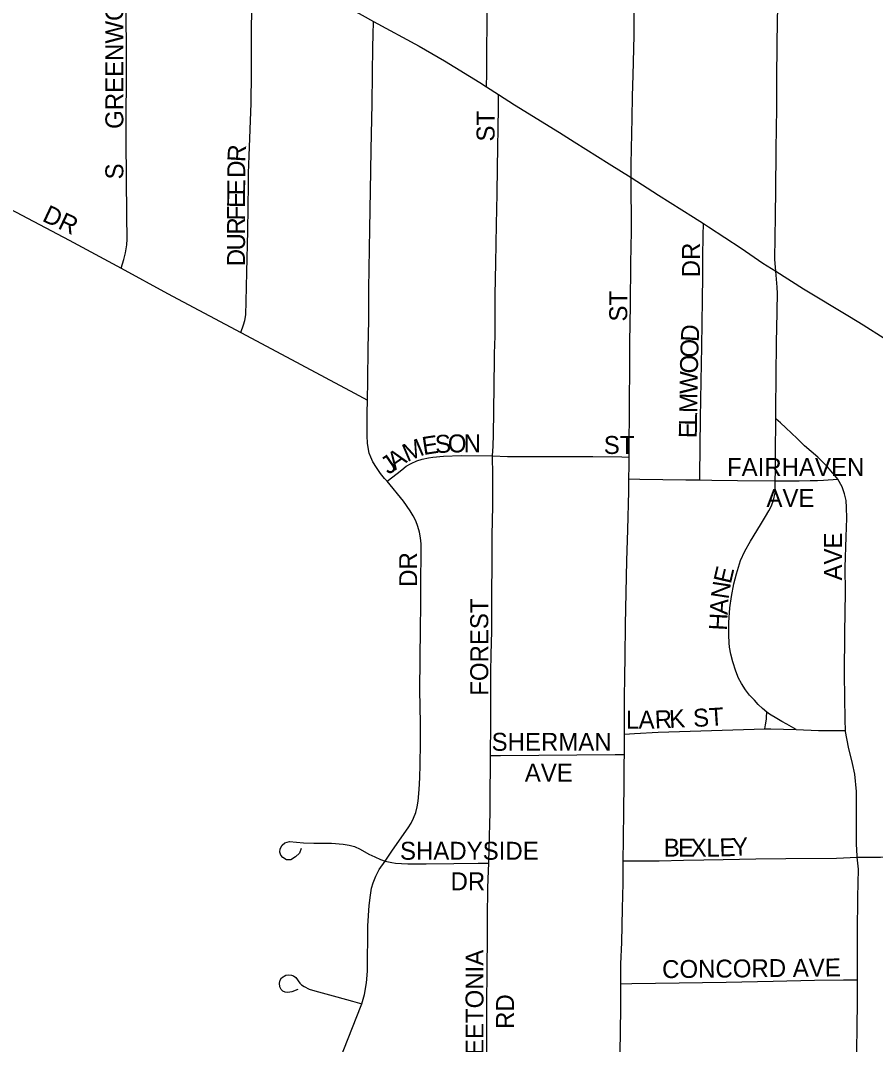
# Model space of a CAD drawing. Extents: x 1584893 to 1934202, y 663575 to 1091909.
# Drawn here: x 1795986 to 1798368, y 939146 to 942000 of the extents above; entities that cross this region are included whole.
import ezdxf

# ---------------------------------------------------------------- set-up
doc = ezdxf.new("R2010")
doc.units = 0
for name, color, linetype in [('GM_X_City_Street', 7, 'Continuous'), ('GM_X_City_Street_Text', 7, 'Continuous'), ('GM_X_State_Route', 7, 'Continuous')]:
    doc.layers.add(name, color=color, linetype=linetype)

msp = doc.modelspace()

# ---------------------------------------------------------------- linework, layer by layer
at = {"layer": 'GM_X_City_Street'}
for points in [[(1797284.4, 941814.7), (1797284.8, 941852.7), (1797285.4, 941926.6), (1797285.9, 941982.1), (1797286.6, 942062), (1797287.4, 942149.7), (1797288.1, 942233.9), (1797288.8, 942311.2), (1797289.4, 942366.8), (1797290.1, 942450.1)], [(1797686.9, 941562), (1797687.5, 941599.2), (1797689.6, 941727.6), (1797691.1, 941789.3), (1797692.5, 941847.4), (1797693.4, 941883.8), (1797695.2, 941959.4), (1797696, 942040.1), (1797696.7, 942100.1), (1797697.3, 942154.6), (1797697.3, 942206), (1797697.3, 942291.1), (1797697.3, 942342.3), (1797698, 942414.4), (1797698.3, 942448.8)], [(1798090, 941301.1), (1798087.7, 941334.4), (1798087.4, 941340.9), (1798087.3, 941347.1), (1798088.2, 941384.5), (1798089.2, 941466.2), (1798089.8, 941519.1), (1798090.3, 941565.1), (1798090.7, 941598.1), (1798091.3, 941646.7), (1798091.8, 941693.6), (1798092.6, 941760.1), (1798093.3, 941830.8), (1798094.3, 941939.4), (1798095.3, 942042.7), (1798096.6, 942170.3), (1798097.4, 942260.6), (1798098.4, 942364.1), (1798099.2, 942445.8)], [(1796266.6, 941309.6), (1796274.1, 941333.8), (1796278.7, 941352.4), (1796282.1, 941374.9), (1796283.4, 941391), (1796282.1, 941456.2), (1796281, 941665.9), (1796281.8, 941902.2), (1796280.7, 942032), (1796283.6, 942152.4), (1796283.2, 942198.2), (1796282.2, 942319.3), (1796281.7, 942368.9)], [(1796600, 941130.6), (1796607, 941152), (1796610.8, 941164.2), (1796613.6, 941180), (1796615.3, 941216.7), (1796617, 941298.9), (1796619.9, 941414.1), (1796621.8, 941543.9), (1796621.5, 941574.8), (1796623, 941622.4), (1796629.1, 941769.5), (1796629.9, 941852), (1796630, 941981.7), (1796631.5, 942061.2), (1796633.3, 942127.6), (1796634.7, 942178.6)], [(1796952.5, 940942.2), (1796953.5, 940995.8), (1796954.3, 941087.3), (1796956.1, 941163.9), (1796956.9, 941251.9), (1796959.5, 941419.1), (1796962.1, 941580.2), (1796962.9, 941640.3), (1796965.5, 941767.5), (1796966.4, 941851.1), (1796968.1, 941925.2), (1796968.9, 941960), (1796969.9, 941997.4)], [(1797301.2, 940786.6), (1797303.2, 940814.1), (1797303.5, 940846.2), (1797304.6, 940910.2), (1797307, 941055.8), (1797307, 941072), (1797308.1, 941120.6), (1797308.8, 941235.4), (1797310.5, 941323.4), (1797311.9, 941431.1), (1797314, 941516.8), (1797314.8, 941589.9), (1797317.4, 941755.4), (1797318, 941793.4)], [(1797681.3, 940783.5), (1797682.2, 940943.1), (1797683.2, 941026.2), (1797683.1, 941103.4), (1797685.1, 941206.4), (1797686, 941324.1), (1797688, 941413.2), (1797686.9, 941562)], [(1795956.9, 941475.5), (1796122.1, 941387.7), (1796266.6, 941309.6)], [(1797878.1, 940719.9), (1797878.2, 940731.3), (1797880.1, 940892.6), (1797881.1, 940943.1), (1797882.6, 940995.3), (1797884.4, 941091.5), (1797886, 941221.6), (1797886.8, 941287.6), (1797887, 941341), (1797887.9, 941400.4), (1797888.5, 941434)], [(1796266.6, 941309.6), (1796395.9, 941239.5), (1796600, 941130.6)], [(1798089.7, 940890.1), (1798089.9, 940915.5), (1798090.9, 941009.5), (1798091.9, 941102.5), (1798093.8, 941186.7), (1798094.5, 941244.4), (1798094.2, 941251.4), (1798093.9, 941256.5), (1798090, 941301.1)], [(1796600, 941130.6), (1796685.1, 941085.3), (1796916.2, 940961.6), (1796952.5, 940942.2)], [(1797007.2, 940716.1), (1797000.6, 940724), (1796989.4, 940738), (1796978, 940754.5), (1796967.5, 940770.2), (1796962.3, 940783.3), (1796957.9, 940794.6), (1796952.7, 940820.8), (1796951.8, 940843.4), (1796951.8, 940873), (1796951.8, 940906.1), (1796952.5, 940942.2)], [(1798088, 940717.5), (1798089, 940746.2), (1798089, 940793.7), (1798089.7, 940890.1)], [(1798262.6, 940721.9), (1798254.8, 940731.9), (1798233.3, 940756.7), (1798207.1, 940783.6), (1798169.9, 940814.9), (1798149.6, 940835.2), (1798118, 940865), (1798103, 940878.4), (1798089.7, 940890.1)], [(1797007.2, 940716.1), (1797035.8, 940738), (1797048.2, 940747.5), (1797060.6, 940757.8), (1797074.5, 940765.8), (1797090.3, 940772.7), (1797105.2, 940777.6), (1797123, 940781.6), (1797134.9, 940783.6), (1797164.6, 940785.6), (1797214.1, 940787.6), (1797301.2, 940786.6)], [(1797295.2, 939951.6), (1797295.2, 939971.6), (1797296, 940020.4), (1797296, 940075.3), (1797296.8, 940119.3), (1797296.5, 940185), (1797297.7, 940232.9), (1797298.7, 940298.4), (1797299.4, 940400.2), (1797300.2, 940488.7), (1797300.1, 940569.9), (1797301, 940602.4), (1797302, 940651), (1797301.9, 940732.6), (1797301.2, 940786.6)], [(1797301.2, 940786.6), (1797342.7, 940784.6), (1797418, 940784.7), (1797477.3, 940784.7), (1797523.8, 940784.7), (1797580.3, 940784.7), (1797661.4, 940783.7), (1797681.3, 940783.5)], [(1797680.7, 940722.6), (1797681.2, 940760), (1797681.3, 940783.5)], [(1797001.7, 939657.1), (1797022.6, 939687.6), (1797066.2, 939750.3), (1797074.2, 939762.8), (1797081.3, 939777.6), (1797087, 939793), (1797091.2, 939808.8), (1797094.1, 939824.9), (1797097.1, 939857.4), (1797098.7, 939889.8), (1797099.2, 939926.3), (1797100.1, 939986.4), (1797100.1, 940042.1), (1797098.3, 940133.6), (1797099.2, 940219.8), (1797100, 940306.9), (1797101.7, 940369.6), (1797101.7, 940444.5), (1797102.6, 940507.2), (1797102.7, 940542), (1797100.6, 940558.2), (1797097.2, 940574.2), (1797092.6, 940589.9), (1797087, 940605.3), (1797080, 940619.9), (1797071.8, 940633.9), (1797052.8, 940660.7), (1797007.2, 940716.1)], [(1797669, 940111.6), (1797669.5, 940173.1), (1797670.5, 940225.5), (1797671.4, 940316.6), (1797675.3, 940494.7), (1797678.3, 940580.8), (1797680.3, 940688.7), (1797680.7, 940722.6)], [(1797680.7, 940722.6), (1797711.3, 940722.1), (1797775.8, 940720.9), (1797839.6, 940720.4), (1797878.1, 940719.9)], [(1797878.1, 940719.9), (1797911.9, 940719.4), (1797983.4, 940718.1), (1798088, 940717.5)], [(1798065.4, 940072.7), (1798053.1, 940082.6), (1798041.4, 940093.7), (1798030.3, 940105.9), (1798016.9, 940119.7), (1798006, 940134.5), (1797994.1, 940152.4), (1797986.2, 940167.2), (1797978.3, 940187), (1797970.4, 940212.7), (1797964.4, 940234.5), (1797961.4, 940253.3), (1797960.4, 940266.2), (1797959.5, 940286.9), (1797959.5, 940322.6), (1797962.4, 940363.1), (1797966.4, 940394.8), (1797973.3, 940430.5), (1797980.2, 940458.2), (1797992.1, 940494.8), (1798003.9, 940521.5), (1798019.8, 940549.2), (1798047.5, 940594.8), (1798061.3, 940617.5), (1798070.2, 940633.4), (1798078.1, 940647.2), (1798084.1, 940663.1), (1798088, 940683.8), (1798088, 940697.7), (1798088, 940717.5)], [(1798088, 940717.5), (1798129.6, 940717.5), (1798155.3, 940717.5), (1798186, 940718.5), (1798205.8, 940718.5), (1798222.6, 940719.5), (1798262.6, 940721.9)], [(1798284.3, 940021.3), (1798283.1, 940051.1), (1798281.8, 940177.8), (1798282.4, 940293.5), (1798283.8, 940407.3), (1798283, 940475.8), (1798285.6, 940560.8), (1798287.5, 940613), (1798286.9, 940643.1), (1798285.6, 940662.7), (1798281.6, 940681), (1798274.5, 940700.6), (1798262.6, 940721.9)], [(1797668.6, 940011.5), (1797668.5, 940056.3), (1797669, 940111.6)], [(1798059.3, 940025.7), (1798061.3, 940037.6), (1798064, 940053.3), (1798064.4, 940058.3), (1798065.4, 940072.7)], [(1798146.9, 940023.8), (1798120.8, 940038.9), (1798106.8, 940047), (1798092.5, 940055.2), (1798072.9, 940067.1), (1798065.4, 940072.7)], [(1798059.3, 940025.7), (1798075.9, 940026.2), (1798146.9, 940023.8)], [(1797668.2, 939954.7), (1797668.6, 939969.2), (1797668.6, 940008.7), (1797668.6, 940011.5)], [(1797668.6, 940011.5), (1797696.3, 940013.1), (1797762.6, 940016.9), (1798059.3, 940025.7)], [(1798146.9, 940023.8), (1798209.2, 940021.7), (1798258.9, 940021.4), (1798284.3, 940021.3)], [(1798316.8, 939668.3), (1798316.6, 939671.8), (1798314.5, 939704.5), (1798314.6, 939802.7), (1798314.4, 939851.8), (1798309.9, 939899.5), (1798304, 939929.6), (1798292.9, 939974.6), (1798284.4, 940018.4), (1798284.3, 940021.3)], [(1797294.3, 939794.8), (1797294.3, 939815.7), (1797294.3, 939863.6), (1797295.2, 939908.9), (1797295.2, 939951.6)], [(1797295.2, 939951.6), (1797322.9, 939951.9), (1797642.7, 939954.6), (1797668.2, 939954.7)], [(1797664.8, 939658.4), (1797665.6, 939717.8), (1797666.6, 939799.9), (1797667.6, 939871.2), (1797667.6, 939929.6), (1797668.2, 939954.7)], [(1797291.2, 939651.8), (1797291.8, 939693.8), (1797292.6, 939728.6), (1797293.5, 939758.2), (1797294.3, 939794.8)], [(1796768.3, 939692.8), (1796763.1, 939679.7), (1796752.6, 939669.2), (1796739.6, 939661.4), (1796727.4, 939661.4), (1796716.9, 939667.5), (1796711.7, 939674.5), (1796708.2, 939682.3), (1796710, 939691.9), (1796715.2, 939702.3), (1796722.1, 939708.4), (1796735.2, 939711.9), (1796755.4, 939710.2), (1796774.4, 939708.5), (1796803.1, 939707.6), (1796824, 939707.6), (1796852.8, 939707.2), (1796885.2, 939704.9), (1796901.3, 939702.3), (1796917, 939698.3), (1796932, 939691.1), (1796956.4, 939677.1), (1796973, 939669.3), (1796988.7, 939662.3), (1797001.7, 939657.1)], [(1796936.6, 939259.7), (1796944.4, 939286.1), (1796949.9, 939318.3), (1796952.6, 939351), (1796953.9, 939476.8), (1796957.3, 939533.4), (1796960.8, 939563), (1796964.3, 939582.2), (1796968.7, 939597), (1796975.6, 939615.3), (1796985.2, 939634.5), (1797001.7, 939657.1)], [(1797001.7, 939657.1), (1797020.9, 939653.6), (1797030.5, 939651.9), (1797047.9, 939651), (1797065.3, 939650.2), (1797115.8, 939650.2), (1797193.5, 939650.8), (1797261.2, 939651.5), (1797291.2, 939651.8)], [(1797658.5, 939315.8), (1797658.8, 939371.3), (1797660.8, 939430.7), (1797662.8, 939525.2), (1797664.7, 939596), (1797664.8, 939658.4)], [(1797664.8, 939658.4), (1797680.2, 939658.2), (1797711.6, 939658.2), (1797765.6, 939658.2), (1797832.7, 939659.9), (1797889.4, 939660.8), (1797943.3, 939661.7), (1798034.7, 939663.4), (1798118.4, 939664.4), (1798259.4, 939666.1), (1798316.8, 939668.3)], [(1798316.8, 939668.3), (1798329.1, 939668.8), (1798381.4, 939668.8), (1798459.8, 939669.6), (1798552.1, 939673.2), (1798630.5, 939674.9), (1798658.6, 939674.9)], [(1798317.5, 939326.4), (1798318, 939360.3), (1798317.6, 939458.8), (1798318.5, 939557.1), (1798320.5, 939635.5), (1798316.8, 939668.3)], [(1797281.8, 938970.8), (1797284.1, 939069.3), (1797284.9, 939117.2), (1797284.9, 939175.5), (1797284.9, 939247.8), (1797285.7, 939362.8), (1797287.5, 939440.3), (1797287.4, 939496.9), (1797287.4, 939526.5), (1797288.3, 939556.2), (1797288.3, 939583.2), (1797290, 939630.2), (1797291.2, 939651.8)], [(1796758.4, 939299.3), (1796742.2, 939293.1), (1796731.2, 939291.3), (1796723.3, 939292.7), (1796717.1, 939295.5), (1796712, 939299.9), (1796708.5, 939307.5), (1796707.5, 939317.8), (1796709.6, 939325.7), (1796713.3, 939331.9), (1796725.4, 939339.9), (1796733.6, 939340.9), (1796740.9, 939339.9), (1796747, 939337.4), (1796753.2, 939333), (1796764, 939317.7), (1796768.7, 939313), (1796776.4, 939307.8), (1796790.7, 939301), (1796805.9, 939296), (1796867.7, 939279.2), (1796911.2, 939266.9), (1796936.6, 939259.7)], [(1797655.9, 938974.5), (1797655.9, 939000.2), (1797655.9, 939060.6), (1797657.6, 939184.9), (1797658, 939247.2), (1797658.5, 939315.8)], [(1797658.5, 939315.8), (1797689.2, 939316.4), (1797754.6, 939317.7), (1797951.5, 939320.3), (1798082.3, 939323.1), (1798197.5, 939325.5), (1798278.3, 939326.4), (1798317.5, 939326.4)], [(1798289.9, 938887.4), (1798299.7, 938915.4), (1798308.9, 938948.8), (1798312.1, 938969), (1798313.4, 938986), (1798313.1, 939032.4), (1798316.6, 939180.4), (1798317.7, 939278.4), (1798317.5, 939326.4)], [(1796818.3, 938975.3), (1796824.2, 938982), (1796832.9, 938995.1), (1796841.6, 939014.3), (1796875.2, 939102.3), (1796923.2, 939224.2), (1796935.2, 939254.8), (1796936.6, 939259.7)]]:
    msp.add_lwpolyline(points, dxfattribs=at)
at = {"layer": 'GM_X_State_Route'}
for points in [[(1795970.9, 942538.9), (1795986.3, 942530.6), (1796073, 942483.8), (1796245.3, 942388.5), (1796281.7, 942368.9), (1796389.7, 942311.2), (1796533.6, 942233.2), (1796610.6, 942191.6), (1796634.7, 942178.6), (1796909, 942030.5), (1796938.1, 942014.8), (1796969.9, 941997.4), (1797096.6, 941928.2), (1797167.7, 941887.6), (1797265.3, 941826.9), (1797284.4, 941814.7), (1797318, 941793.4), (1797362.3, 941765.3), (1797487.7, 941687.7), (1797528.9, 941661.6), (1797625.5, 941600.7), (1797686.9, 941562)], [(1797686.9, 941562), (1797763.8, 941512.9), (1797861.2, 941452), (1797888.5, 941434), (1797902.6, 941424.8), (1797993.6, 941365.2), (1798054.4, 941324.1), (1798090, 941301.1), (1798167.1, 941252), (1798295.8, 941175.1), (1798333.6, 941151.5), (1798392.1, 941114.8), (1798461.2, 941071.5)]]:
    msp.add_lwpolyline(points, dxfattribs=at)

# ---------------------------------------------------------------- texts
at = {"layer": 'GM_X_City_Street_Text'}
for s, rotation, p in [('GREENWOOD', 90, (1796272.7, 941697.9)), ('ST', 90, (1797306.7, 941662.7)), ('R', 86.3055, (1796612.1, 941604.6)), ('S', 90, (1796272.7, 941557.1)), ('D', 89.8551, (1796612.1, 941561.5)), ('E', 89.8542, (1796612, 941513.1)), ('E', 89.8361, (1796611.9, 941477.9)), ('DR', 334.8032, (1796044.1, 941442.4)), ('F', 89.8542, (1796611.8, 941442.7)), ('R', 89.8485, (1796611.7, 941403.1)), ('U', 89.8551, (1796611.6, 941359.1)), ('DR', 90, (1797878.7, 941284.3)), ('D', 89.847, (1796611.5, 941315.1)), ('ST', 90, (1797676.2, 941161.1)), ('D', 86.785, (1797875.1, 941103.5)), ('O', 88.2292, (1797873.8, 941059.9)), ('O', 89.0019, (1797873, 941016.1)), ('W', 88.9963, (1797872, 940958.9)), ('M', 88.9981, (1797871.1, 940906.1)), ('L', 89.0279, (1797870.5, 940870.9)), ('E', 88.9892, (1797869.8, 940835.7)), ('M', 23.1747, (1797063.4, 940769.1)), ('E', 8.6402, (1797108.7, 940789)), ('S', 3.3905, (1797142.3, 940794.1)), ('O', 0.4372, (1797176.7, 940796.2)), ('N', 0, (1797220.6, 940796.5)), ('ST', 0, (1797610.9, 940792.1)), ('A', 34.4421, (1797029.4, 940745.5)), ('J', 34.4297, (1797011.2, 940733)), ('FAIRHAVEN', 0, (1797954.1, 940730.5)), ('AVE', 0, (1798064.1, 940644.5)), ('AVE', 90, (1798274.7, 940439.5)), ('DR', 90, (1797091.1, 940421.9)), ('E', 76.7657, (1797964.6, 940428.1)), ('N', 81.2887, (1797958.2, 940385.6)), ('FOREST', 90, (1797289, 940118.3)), ('A', 86.8515, (1797955.9, 940342.9)), ('H', 86.8505, (1797953.4, 940299)), ('ST', 3.5746, (1797861.1, 940030.9)), ('L', 0.0546, (1797672.5, 940026.5)), ('A', 0.2854, (1797707.9, 940026.6)), ('R', 2.2854, (1797753.8, 940026.8)), ('K', 3.173, (1797794.2, 940028.4)), ('SHERMAN', 0, (1797298.5, 939964.9)), ('AVE', 0, (1797390.9, 939878.9)), ('SHADYSIDE', 0, (1797043.3, 939661.3)), ('B', 0.0243, (1797778.1, 939670.1)), ('E', 0.0273, (1797817.7, 939670.1)), ('X', 0.0219, (1797852.9, 939670.1)), ('L', 0.1849, (1797897, 939670.2)), ('E', 1.9242, (1797933.8, 939670.3)), ('Y', 3.1278, (1797970.1, 939671.5)), ('DR', 0, (1797184.1, 939576.2)), ('LEETONIA', 90, (1797275.9, 939079.9)), ('CONCORD AVE', 0.5781, (1797773.6, 939331.3)), ('RD', 90, (1797360.9, 939189.9))]:
    msp.add_text(s, height=50, rotation=rotation, dxfattribs=at).set_placement(p)

doc.saveas('drawing.dxf')
